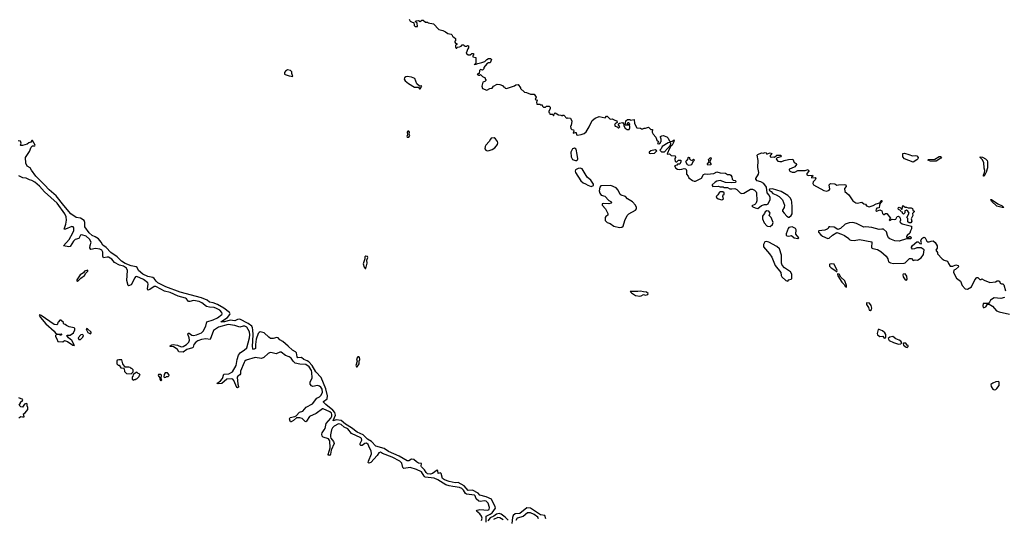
# Model space of a CAD drawing. Extents: x 2029662 to 2246637, y 225654 to 401419.
# Tile 291 of 349: x 2198308 to 2211894, y 241264 to 248145. Entities that reach past the tile are written whole.
import ezdxf

# ---------------------------------------------------------------- set-up
doc = ezdxf.new("R2010")
doc.units = 0

msp = doc.modelspace()

# ---------------------------------------------------------------- linework, layer by layer
at = {"layer": '0CON20XD'}
for points in [[(2203683, 248153), (2203697, 248127), (2203725, 248110), (2203748, 248108), (2203750, 248065), (2203765, 248050), (2203795, 248050), (2203798, 248055), (2203792, 248095), (2203787, 248107), (2203770, 248115), (2203775, 248130), (2203812, 248132), (2203835, 248122), (2203855, 248140), (2203875, 248140), (2203905, 248110), (2203935, 248110), (2203945, 248100), (2204017, 248087), (2204092, 248012), (2204145, 247998), (2204185, 247978), (2204214, 247954), (2204260, 247945), (2204275, 247930), (2204280, 247915), (2204300, 247905), (2204320, 247885), (2204320, 247855), (2204312, 247848), (2204310, 247835), (2204322, 247822), (2204340, 247815), (2204338, 247802), (2204320, 247795), (2204320, 247765), (2204332, 247752), (2204338, 247752), (2204342, 247768), (2204375, 247772), (2204398, 247782), (2204415, 247800), (2204435, 247800), (2204440, 247785), (2204455, 247780), (2204475, 247780), (2204485, 247790), (2204500, 247785), (2204500, 247755), (2204490, 247745), (2204470, 247685), (2204495, 247660), (2204525, 247660), (2204545, 247680), (2204568, 247678), (2204570, 247655), (2204562, 247648), (2204560, 247635), (2204600, 247625), (2204600, 247545), (2204590, 247530), (2204582, 247528), (2204582, 247522), (2204590, 247530), (2204605, 247530), (2204628, 247542), (2204683, 247553), (2204725, 247570), (2204752, 247598), (2204775, 247608), (2204805, 247610), (2204818, 247595), (2204800, 247550), (2204775, 247548), (2204755, 247538), (2204712, 247485), (2204710, 247465), (2204695, 247450), (2204664, 247456), (2204652, 247445), (2204648, 247402), (2204620, 247395), (2204645, 247380), (2204655, 247380), (2204665, 247390), (2204695, 247360), (2204730, 247345), (2204730, 247325), (2204738, 247318), (2204740, 247305), (2204728, 247292), (2204700, 247285), (2204683, 247227), (2204694, 247194), (2204755, 247173), (2204793, 247197), (2204825, 247202), (2204845, 247228), (2204895, 247256), (2204935, 247252), (2204970, 247235), (2204985, 247220), (2204995, 247220), (2205005, 247200), (2205025, 247197), (2205137, 247233), (2205155, 247247), (2205185, 247252), (2205220, 247205), (2205220, 247195), (2205273, 247143), (2205302, 247142), (2205355, 247118), (2205408, 247118), (2205432, 247075), (2205420, 247045), (2205438, 247038), (2205450, 247025), (2205440, 247005), (2205445, 246980), (2205485, 246980), (2205495, 246970), (2205515, 246970), (2205522, 246952), (2205535, 246940), (2205565, 246940), (2205575, 246950), (2205615, 246950), (2205628, 246938), (2205627, 246913), (2205610, 246885), (2205610, 246865), (2205618, 246858), (2205622, 246842), (2205665, 246840), (2205675, 246820), (2205682, 246848), (2205695, 246860), (2205743, 246833), (2205775, 246830), (2205795, 246820), (2205802, 246828), (2205815, 246830), (2205855, 246780), (2205865, 246790), (2205908, 246788), (2205928, 246745), (2205918, 246685), (2205910, 246675), (2205913, 246643), (2205925, 246630), (2205948, 246625), (2205952, 246605), (2205945, 246580), (2205975, 246590), (2205988, 246588), (2205992, 246555)], [(2202075, 247362), (2202063, 247403), (2202063, 247425), (2202045, 247444), (2202005, 247454), (2201976, 247435), (2201963, 247415), (2201963, 247395), (2201971, 247391), (2202025, 247369), (2202075, 247362)], [(2203835, 247192), (2203856, 247226), (2203845, 247231), (2203825, 247228), (2203788, 247258), (2203762, 247335), (2203715, 247351), (2203655, 247360), (2203635, 247356), (2203616, 247344), (2203614, 247325), (2203625, 247300), (2203673, 247263), (2203755, 247214), (2203812, 247212), (2203825, 247192), (2203835, 247192)], [(2205992, 246555), (2206005, 246550), (2206055, 246559), (2206095, 246573), (2206125, 246596), (2206165, 246665), (2206207, 246755), (2206246, 246785), (2206305, 246811), (2206385, 246793), (2206405, 246812), (2206415, 246812), (2206455, 246773), (2206485, 246778), (2206518, 246758), (2206549, 246749), (2206552, 246725), (2206523, 246707), (2206515, 246690), (2206524, 246674), (2206550, 246665), (2206565, 246652), (2206577, 246653), (2206588, 246665), (2206572, 246695), (2206572, 246708), (2206583, 246717), (2206625, 246728), (2206642, 246705), (2206643, 246683), (2206662, 246642), (2206675, 246640), (2206685, 246630), (2206718, 246632), (2206728, 246655), (2206728, 246675), (2206720, 246685), (2206728, 246705), (2206715, 246720), (2206698, 246722), (2206690, 246715), (2206690, 246705), (2206708, 246698), (2206708, 246692), (2206662, 246692), (2206672, 246748), (2206693, 246767), (2206705, 246770), (2206725, 246770), (2206735, 246760), (2206785, 246770), (2206792, 246715), (2206825, 246654), (2206875, 246650), (2206888, 246638), (2206905, 246638), (2206925, 246650), (2206945, 246648), (2206985, 246662), (2207015, 246628), (2207038, 246628), (2207033, 246595), (2207047, 246565), (2207085, 246522), (2207101, 246481), (2207122, 246465), (2207110, 246435), (2207125, 246432), (2207150, 246445), (2207150, 246455), (2207160, 246465), (2207160, 246495), (2207150, 246525), (2207152, 246535), (2207166, 246544), (2207185, 246546), (2207235, 246530), (2207255, 246510), (2207268, 246478), (2207278, 246468), (2207305, 246466), (2207336, 246486), (2207335, 246460), (2207312, 246415), (2207292, 246398), (2207273, 246367), (2207242, 246295), (2207245, 246290), (2207272, 246292), (2207295, 246272), (2207350, 246265), (2207358, 246245), (2207348, 246232), (2207347, 246215), (2207354, 246194), (2207365, 246182), (2207377, 246183), (2207400, 246205), (2207430, 246205), (2207432, 246185), (2207415, 246150), (2207385, 246150), (2207375, 246140), (2207342, 246128), (2207362, 246095), (2207385, 246083), (2207415, 246080), (2207445, 246081), (2207475, 246092), (2207498, 246088), (2207508, 246065), (2207510, 246015), (2207533, 245985), (2207540, 245965), (2207592, 245925), (2207615, 245918), (2207632, 245918), (2207715, 245958), (2207745, 246008), (2207764, 246016), (2207792, 246012), (2207885, 246024), (2207925, 246047), (2207975, 246030), (2208045, 246028), (2208075, 246008), (2208105, 246007), (2208118, 245998), (2208134, 245975), (2208140, 245945), (2208153, 245933), (2208180, 245925), (2208188, 245915), (2208185, 245900), (2208125, 245892), (2208047, 245897), (2207975, 245927), (2207928, 245918), (2207902, 245905), (2207862, 245865), (2207862, 245855), (2207874, 245844), (2207945, 245849), (2207975, 245840), (2208015, 245840), (2208025, 245830), (2208075, 245830), (2208105, 245812), (2208135, 245810), (2208176, 245816), (2208205, 245800), (2208248, 245755), (2208267, 245747), (2208298, 245752), (2208390, 245805), (2208418, 245808), (2208448, 245795), (2208471, 245771), (2208476, 245756), (2208477, 245645), (2208472, 245618), (2208463, 245607), (2208450, 245595), (2208412, 245578), (2208425, 245562), (2208458, 245548), (2208495, 245542), (2208545, 245580), (2208583, 245593), (2208616, 245594), (2208635, 245602), (2208663, 245665), (2208663, 245693), (2208650, 245725), (2208622, 245755), (2208612, 245835), (2208576, 245886), (2208535, 245906), (2208485, 245921), (2208466, 245945), (2208467, 245955), (2208502, 246015), (2208506, 246035), (2208491, 246105), (2208496, 246204), (2208482, 246275), (2208494, 246286), (2208545, 246308), (2208565, 246304), (2208595, 246311), (2208606, 246306), (2208615, 246290), (2208635, 246297), (2208665, 246307), (2208685, 246300), (2208678, 246282), (2208662, 246275), (2208663, 246255), (2208675, 246250), (2208705, 246253), (2208725, 246248), (2208755, 246277), (2208810, 246275), (2208813, 246265), (2208808, 246255), (2208759, 246241), (2208748, 246225), (2208750, 246215), (2208770, 246195), (2208795, 246187), (2208825, 246187), (2208855, 246202), (2208915, 246216), (2208975, 246220), (2208994, 246174), (2209023, 246163), (2209027, 246145), (2209005, 246117), (2208955, 246090), (2208927, 246083), (2208924, 246075), (2208933, 246055), (2208965, 246043), (2209003, 246043), (2209044, 246066), (2209145, 246064), (2209186, 246076), (2209197, 246053), (2209169, 246021), (2209168, 246005), (2209185, 245994), (2209245, 245998), (2209252, 245985), (2209235, 245970), (2209235, 245962), (2209285, 245967), (2209293, 245955), (2209286, 245935), (2209255, 245910), (2209252, 245885), (2209263, 245865), (2209405, 245788), (2209445, 245779), (2209479, 245791), (2209487, 245805), (2209476, 245865), (2209495, 245886), (2209555, 245878), (2209585, 245864), (2209604, 245866), (2209685, 245873), (2209708, 245865), (2209710, 245845), (2209690, 245815), (2209693, 245773), (2209748, 245728), (2209804, 245644), (2209845, 245616), (2209865, 245614), (2209927, 245627), (2209954, 245604), (2209978, 245598), (2209992, 245575), (2210028, 245562), (2210085, 245583), (2210125, 245606), (2210174, 245616), (2210195, 245648), (2210205, 245648), (2210205, 245632), (2210181, 245609), (2210172, 245588), (2210169, 245551), (2210134, 245546), (2210125, 245532), (2210123, 245513), (2210136, 245504), (2210175, 245520), (2210205, 245508), (2210212, 245472), (2210225, 245458), (2210235, 245458), (2210255, 245473), (2210275, 245469), (2210322, 245405), (2210303, 245385), (2210315, 245373), (2210345, 245393), (2210375, 245387), (2210395, 245391), (2210415, 245430), (2210435, 245433), (2210448, 245425), (2210459, 245405), (2210463, 245377), (2210450, 245355), (2210460, 245345), (2210486, 245326), (2210612, 245295), (2210613, 245257), (2210598, 245232), (2210590, 245200), (2210555, 245169), (2210546, 245154), (2210544, 245144), (2210555, 245138), (2210565, 245138), (2210585, 245153), (2210595, 245152), (2210607, 245135), (2210605, 245120), (2210545, 245120), (2210445, 245089), (2210385, 245092), (2210315, 245120), (2210296, 245135), (2210281, 245165), (2210270, 245220), (2210225, 245254), (2210205, 245256), (2210165, 245248), (2210066, 245276), (2209985, 245287), (2209955, 245284), (2209854, 245334), (2209805, 245346), (2209755, 245344), (2209696, 245324), (2209634, 245266), (2209595, 245248), (2209545, 245280), (2209488, 245288), (2209473, 245285), (2209463, 245265), (2209450, 245255), (2209415, 245240), (2209335, 245230), (2209330, 245225), (2209332, 245215), (2209362, 245175), (2209385, 245159), (2209457, 245127), (2209478, 245132), (2209525, 245173), (2209585, 245210), (2209645, 245187), (2209689, 245169), (2209747, 245125), (2209755, 245112), (2209774, 245104), (2209822, 245098), (2209895, 245111), (2210065, 245080), (2210059, 244999), (2210078, 244988), (2210145, 244976), (2210188, 244948), (2210263, 244883), (2210287, 244845), (2210298, 244805), (2210325, 244789), (2210365, 244780), (2210510, 244785), (2210525, 244792), (2210585, 244852), (2210615, 244848), (2210635, 244820), (2210665, 244830), (2210695, 244827), (2210745, 244859), (2210781, 244905), (2210788, 244968), (2210745, 244999), (2210685, 244998), (2210655, 244981), (2210625, 244980), (2210614, 244995), (2210614, 245005), (2210625, 245030), (2210685, 245080), (2210705, 245078), (2210730, 245055), (2210745, 245052), (2210750, 245065), (2210743, 245095), (2210754, 245125), (2210785, 245146), (2210804, 245134), (2210827, 245087), (2210838, 245078), (2210855, 245078), (2210885, 245091), (2210913, 245093), (2210939, 245069), (2210967, 245025), (2210967, 244993), (2210950, 244965), (2210972, 244932), (2210973, 244915), (2211034, 244844), (2211065, 244828), (2211112, 244815), (2211123, 244783), (2211146, 244746), (2211184, 244746), (2211225, 244764), (2211258, 244755), (2211260, 244735), (2211220, 244700), (2211195, 244688), (2211191, 244655), (2211235, 244577), (2211287, 244537), (2211310, 244475), (2211355, 244433), (2211385, 244428), (2211443, 244457), (2211488, 244555), (2211515, 244588), (2211527, 244587), (2211555, 244562), (2211575, 244560), (2211585, 244570), (2211615, 244550), (2211695, 244518), (2211772, 244528), (2211795, 244542), (2211815, 244542), (2211828, 244535), (2211835, 244510), (2211855, 244500), (2211875, 244500), (2211888, 244488), (2211908, 244405)], [(2203655, 246522), (2203675, 246523), (2203690, 246545), (2203682, 246565), (2203686, 246594), (2203675, 246606), (2203665, 246606), (2203656, 246595), (2203660, 246555), (2203648, 246535), (2203655, 246522)], [(2204742, 241212), (2204745, 241295), (2204800, 241320), (2204829, 241341), (2204871, 241405), (2204867, 241425), (2204819, 241529), (2204745, 241563), (2204655, 241586), (2204632, 241612), (2204555, 241651), (2204495, 241646), (2204442, 241712), (2204360, 241760), (2204315, 241755), (2204235, 241773), (2204169, 241795), (2204143, 241815), (2204125, 241882), (2204115, 241890), (2204081, 241881), (2204075, 241922), (2204068, 241928), (2204005, 241881), (2203975, 241875), (2203935, 241880), (2203917, 241895), (2203895, 241935), (2203852, 241975), (2203848, 241985), (2203850, 242020), (2203812, 242025), (2203783, 242043), (2203745, 242078), (2203715, 242079), (2203675, 242057), (2203655, 242058), (2203542, 242122), (2203395, 242185), (2203336, 242226), (2203220, 242260), (2203164, 242324), (2203105, 242356), (2203046, 242416), (2202965, 242455), (2202885, 242515), (2202805, 242565), (2202745, 242614), (2202675, 242623), (2202635, 242610), (2202636, 242625), (2202664, 242686), (2202658, 242725), (2202629, 242759), (2202530, 242835), (2202500, 242865), (2202499, 242875), (2202549, 242911), (2202556, 242955), (2202531, 243051), (2202468, 243208), (2202395, 243286), (2202341, 243371), (2202295, 243425), (2202275, 243439), (2202227, 243455), (2202195, 243482), (2202145, 243480), (2202136, 243495), (2202129, 243549), (2202114, 243564), (2202072, 243585), (2202011, 243641), (2201939, 243705), (2201898, 243728), (2201875, 243754), (2201855, 243758), (2201803, 243747), (2201768, 243748), (2201745, 243762), (2201683, 243823), (2201625, 243836), (2201610, 243830), (2201598, 243815), (2201570, 243735), (2201560, 243665), (2201561, 243609), (2201534, 243594), (2201525, 243607), (2201521, 243635), (2201530, 243795), (2201526, 243865), (2201520, 243895), (2201509, 243915), (2201462, 243952), (2201345, 244014), (2201315, 244010), (2201275, 243989), (2201212, 243998), (2201133, 243975), (2201084, 243974), (2201174, 244035), (2201207, 244075), (2201210, 244085), (2201203, 244103), (2201124, 244164), (2201035, 244217), (2200975, 244239), (2200928, 244245), (2200895, 244275), (2200817, 244307), (2200524, 244385), (2200325, 244461), (2200215, 244515), (2200191, 244535), (2200165, 244572), (2200145, 244587), (2200075, 244601), (2200005, 244635), (2199947, 244685), (2199929, 244725), (2199916, 244735), (2199845, 244749), (2199765, 244783), (2199712, 244815), (2199651, 244871), (2199565, 244933), (2199503, 245003), (2199455, 245036), (2199434, 245075), (2199395, 245120), (2199349, 245149), (2199309, 245165), (2199265, 245205), (2199207, 245285), (2199207, 245347), (2199196, 245376), (2199147, 245407), (2199085, 245416), (2199015, 245464), (2198915, 245579), (2198810, 245715), (2198715, 245798), (2198648, 245868), (2198531, 245985), (2198469, 246069), (2198453, 246103), (2198412, 246125), (2198392, 246165), (2198387, 246245), (2198443, 246325), (2198464, 246386), (2198485, 246403), (2198515, 246403), (2198522, 246415), (2198485, 246480), (2198475, 246480), (2198463, 246457), (2198433, 246447), (2198412, 246428), (2198345, 246410), (2198325, 246410), (2198320, 246415), (2198327, 246443), (2198317, 246467), (2198285, 246472)], [(2204756, 246336), (2204785, 246341), (2204825, 246354), (2204862, 246378), (2204902, 246425), (2204907, 246445), (2204900, 246465), (2204875, 246502), (2204855, 246517), (2204815, 246512), (2204802, 246498), (2204787, 246463), (2204740, 246415), (2204730, 246395), (2204727, 246365), (2204740, 246345), (2204756, 246336)], [(2205995, 246203), (2206005, 246210), (2206009, 246225), (2206001, 246285), (2205985, 246360), (2205965, 246372), (2205937, 246363), (2205920, 246335), (2205913, 246315), (2205917, 246255), (2205935, 246218), (2205975, 246204), (2205995, 246203)], [(2207015, 246298), (2207065, 246302), (2207100, 246335), (2207075, 246348), (2207015, 246337), (2206992, 246315), (2206995, 246302), (2207015, 246298)], [(2207165, 246322), (2207205, 246324), (2207288, 246412), (2207292, 246435), (2207287, 246447), (2207275, 246452), (2207255, 246448), (2207173, 246397), (2207160, 246365), (2207140, 246345), (2207165, 246322)], [(2207545, 246133), (2207521, 246141), (2207500, 246185), (2207515, 246210), (2207528, 246212), (2207530, 246245), (2207535, 246250), (2207550, 246245), (2207550, 246225), (2207565, 246210), (2207588, 246202), (2207605, 246220), (2207618, 246205), (2207597, 246183), (2207576, 246144), (2207545, 246133)], [(2207805, 246140), (2207798, 246145), (2207797, 246155), (2207820, 246185), (2207810, 246215), (2207835, 246240), (2207845, 246242), (2207850, 246225), (2207828, 246185), (2207846, 246155), (2207845, 246144), (2207805, 246140)], [(2210635, 246181), (2210515, 246223), (2210492, 246255), (2210492, 246298), (2210515, 246302), (2210575, 246287), (2210625, 246265), (2210670, 246270), (2210687, 246265), (2210703, 246245), (2210701, 246225), (2210685, 246210), (2210635, 246181)], [(2210955, 246192), (2210875, 246193), (2210840, 246205), (2210850, 246215), (2210935, 246220), (2210995, 246256), (2211015, 246259), (2211026, 246246), (2211020, 246235), (2210955, 246192)], [(2211615, 245984), (2211607, 245987), (2211605, 246000), (2211622, 246038), (2211626, 246064), (2211617, 246095), (2211611, 246175), (2211587, 246217), (2211560, 246245), (2211560, 246255), (2211595, 246246), (2211636, 246225), (2211655, 246202), (2211662, 246182), (2211663, 246103), (2211645, 246040), (2211615, 245984)], [(2206195, 245843), (2206223, 245857), (2206223, 245875), (2206189, 245929), (2206140, 245970), (2206070, 246085), (2206043, 246097), (2206015, 246092), (2205977, 246075), (2205970, 246055), (2205977, 246035), (2206050, 245920), (2206082, 245892), (2206115, 245880), (2206145, 245860), (2206195, 245843)], [(2201415, 243915), (2201393, 243917), (2201345, 243901), (2201275, 243923), (2201185, 243938), (2201050, 243900), (2200982, 243855), (2200935, 243733), (2200875, 243740), (2200815, 243732), (2200767, 243715), (2200737, 243695), (2200710, 243665), (2200700, 243625), (2200692, 243618), (2200614, 243596), (2200564, 243556), (2200505, 243563), (2200487, 243595), (2200468, 243608), (2200429, 243629), (2200384, 243634), (2200384, 243645), (2200405, 243659), (2200425, 243664), (2200485, 243652), (2200535, 243633), (2200565, 243635), (2200608, 243662), (2200640, 243695), (2200651, 243725), (2200645, 243755), (2200629, 243805), (2200632, 243818), (2200645, 243819), (2200685, 243791), (2200705, 243786), (2200745, 243795), (2200815, 243823), (2200838, 243845), (2200875, 243915), (2200892, 243978), (2200975, 244002), (2201035, 244029), (2201095, 244075), (2201100, 244085), (2201098, 244105), (2201069, 244135), (2201025, 244161), (2200992, 244172), (2200925, 244178), (2200885, 244189), (2200819, 244239), (2200786, 244256), (2200705, 244271), (2200655, 244257), (2200635, 244258), (2200611, 244291), (2200595, 244301), (2200495, 244328), (2200385, 244380), (2200305, 244401), (2200257, 244427), (2200185, 244462), (2200165, 244464), (2200105, 244423), (2200075, 244415), (2200069, 244429), (2200081, 244495), (2200075, 244516), (2200015, 244559), (2199925, 244600), (2199905, 244595), (2199895, 244585), (2199847, 244485), (2199811, 244471), (2199805, 244477), (2199786, 244545), (2199797, 244685), (2199781, 244715), (2199742, 244742), (2199685, 244758), (2199617, 244795), (2199580, 244840), (2199535, 244866), (2199515, 244869), (2199465, 244860), (2199454, 244884), (2199455, 244935), (2199441, 244965), (2199415, 244977), (2199355, 244986), (2199288, 244975), (2199275, 244995), (2199280, 245030), (2199294, 245075), (2199273, 245115), (2199225, 245159), (2199165, 245178), (2199145, 245173), (2199123, 245127), (2199075, 245111), (2199050, 245090), (2199005, 245015), (2198985, 245011), (2198911, 245025), (2198989, 245111), (2199043, 245205), (2199055, 245235), (2199054, 245274), (2199045, 245288), (2199025, 245292), (2198940, 245255), (2198922, 245255), (2198945, 245325), (2198952, 245378), (2198949, 245425), (2198932, 245465), (2198825, 245613), (2198649, 245769), (2198580, 245850), (2198515, 245903), (2198476, 245925), (2198444, 245934), (2198395, 245959), (2198353, 245963), (2198295, 245992)], [(2206585, 245278), (2206615, 245280), (2206634, 245296), (2206656, 245375), (2206688, 245442), (2206713, 245467), (2206803, 245515), (2206818, 245535), (2206818, 245555), (2206804, 245584), (2206765, 245630), (2206693, 245673), (2206665, 245707), (2206605, 245723), (2206594, 245734), (2206566, 245795), (2206537, 245825), (2206464, 245856), (2206326, 245854), (2206311, 245835), (2206303, 245785), (2206313, 245753), (2206332, 245725), (2206381, 245711), (2206435, 245650), (2206465, 245637), (2206472, 245625), (2206470, 245615), (2206435, 245603), (2206361, 245609), (2206347, 245603), (2206343, 245587), (2206393, 245533), (2206422, 245472), (2206422, 245448), (2206395, 245430), (2206386, 245415), (2206388, 245375), (2206415, 245347), (2206455, 245334), (2206505, 245294), (2206585, 245278)], [(2208915, 245421), (2208925, 245422), (2208955, 245441), (2208966, 245465), (2208968, 245565), (2208963, 245625), (2208956, 245655), (2208938, 245688), (2208905, 245720), (2208815, 245776), (2208697, 245813), (2208652, 245808), (2208650, 245795), (2208676, 245776), (2208700, 245745), (2208745, 245730), (2208785, 245707), (2208835, 245660), (2208863, 245585), (2208857, 245555), (2208833, 245517), (2208832, 245505), (2208854, 245474), (2208892, 245435), (2208915, 245421)], [(2207995, 245658), (2208005, 245662), (2208018, 245675), (2208008, 245705), (2208013, 245727), (2208028, 245735), (2208028, 245755), (2208012, 245772), (2207975, 245772), (2207964, 245766), (2207943, 245727), (2207922, 245708), (2207920, 245695), (2207945, 245672), (2207995, 245658)], [(2211865, 245552), (2211792, 245572), (2211715, 245639), (2211708, 245662), (2211715, 245664), (2211804, 245604), (2211864, 245575), (2211885, 245553), (2211865, 245552)], [(2208665, 245293), (2208695, 245317), (2208706, 245346), (2208679, 245415), (2208650, 245445), (2208662, 245475), (2208643, 245503), (2208615, 245507), (2208594, 245496), (2208587, 245473), (2208565, 245450), (2208557, 245433), (2208556, 245395), (2208582, 245342), (2208615, 245300), (2208625, 245294), (2208665, 245293)], [(2210581, 245341), (2210562, 245355), (2210562, 245402), (2210550, 245415), (2210580, 245475), (2210564, 245504), (2210545, 245518), (2210522, 245508), (2210522, 245478), (2210505, 245462), (2210490, 245475), (2210488, 245488), (2210472, 245495), (2210463, 245513), (2210434, 245524), (2210430, 245545), (2210435, 245552), (2210445, 245558), (2210470, 245545), (2210475, 245530), (2210485, 245530), (2210495, 245580), (2210525, 245558), (2210545, 245558), (2210567, 245547), (2210608, 245548), (2210625, 245538), (2210630, 245515), (2210650, 245505), (2210650, 245495), (2210628, 245472), (2210630, 245445), (2210608, 245395), (2210616, 245365), (2210605, 245342), (2210581, 245341)], [(2209045, 245124), (2209060, 245135), (2209018, 245185), (2209020, 245245), (2209012, 245265), (2208965, 245288), (2208922, 245278), (2208912, 245265), (2208885, 245192), (2208885, 245173), (2208895, 245164), (2208922, 245158), (2208957, 245167), (2208995, 245137), (2209045, 245124)], [(2208905, 244537), (2208922, 244555), (2208952, 244565), (2208963, 244575), (2208964, 244635), (2208945, 244664), (2208862, 244722), (2208828, 244758), (2208821, 244785), (2208818, 244898), (2208791, 244981), (2208757, 245017), (2208645, 245075), (2208614, 245086), (2208588, 245082), (2208569, 245045), (2208573, 245013), (2208654, 244915), (2208685, 244868), (2208733, 244755), (2208810, 244655), (2208814, 244614), (2208822, 244595), (2208877, 244545), (2208905, 244537)], [(2203085, 244710), (2203101, 244785), (2203096, 244825), (2203110, 244865), (2203105, 244878), (2203085, 244884), (2203072, 244875), (2203071, 244845), (2203048, 244775), (2203062, 244732), (2203075, 244712), (2203085, 244710)], [(2199105, 244534), (2199151, 244579), (2199203, 244615), (2199222, 244648), (2199248, 244675), (2199250, 244690), (2199204, 244676), (2199186, 244654), (2199144, 244626), (2199094, 244556), (2199095, 244540), (2199105, 244534)], [(2209585, 244670), (2209588, 244685), (2209545, 244771), (2209513, 244777), (2209488, 244772), (2209480, 244765), (2209482, 244745), (2209505, 244720), (2209570, 244680), (2209575, 244670), (2209585, 244670)], [(2209715, 244452), (2209717, 244475), (2209695, 244540), (2209640, 244590), (2209615, 244632), (2209595, 244640), (2209590, 244635), (2209595, 244610), (2209650, 244525), (2209690, 244485), (2209698, 244465), (2209715, 244452)], [(2210545, 244550), (2210553, 244565), (2210548, 244608), (2210525, 244638), (2210500, 244635), (2210492, 244625), (2210498, 244595), (2210528, 244555), (2210545, 244550)], [(2206865, 244330), (2206885, 244333), (2206915, 244353), (2206945, 244344), (2206977, 244353), (2206980, 244365), (2206957, 244387), (2206915, 244390), (2206875, 244401), (2206835, 244394), (2206732, 244395), (2206748, 244375), (2206807, 244337), (2206865, 244330)], [(2211895, 244313), (2211845, 244300), (2211755, 244306), (2211703, 244275), (2211690, 244245), (2211675, 244230), (2211601, 244229), (2211598, 244195), (2211602, 244175), (2211615, 244172), (2211638, 244185), (2211662, 244218), (2211685, 244220), (2211733, 244193), (2211787, 244127), (2211825, 244112), (2211965, 244082)], [(2210045, 244133), (2210059, 244145), (2210066, 244165), (2210055, 244200), (2210035, 244232), (2209995, 244240), (2209990, 244235), (2209992, 244215), (2210022, 244172), (2210029, 244139), (2210045, 244133)], [(2199065, 243650), (2199026, 243716), (2198981, 243755), (2198960, 243785), (2198965, 243790), (2199005, 243790), (2199050, 243825), (2199068, 243865), (2199068, 243885), (2199060, 243895), (2198988, 243908), (2198953, 243923), (2198935, 243940), (2198920, 243945), (2198910, 243955), (2198910, 243965), (2198875, 244000), (2198862, 243998), (2198842, 243978), (2198833, 243967), (2198830, 243945), (2198820, 243935), (2198785, 243937), (2198602, 244065), (2198585, 244072), (2198575, 244070), (2198594, 244035), (2198668, 243948), (2198782, 243845), (2198800, 243820), (2198827, 243807), (2198888, 243808), (2198875, 243790), (2198865, 243790), (2198855, 243800), (2198815, 243800), (2198802, 243788), (2198803, 243773), (2198822, 243742), (2198834, 243704), (2198905, 243700), (2198925, 243720), (2198965, 243704), (2199042, 243655), (2199065, 243650)], [(2199285, 243810), (2199296, 243824), (2199292, 243835), (2199245, 243877), (2199235, 243882), (2199225, 243880), (2199228, 243865), (2199250, 243830), (2199285, 243810)], [(2204682, 241235), (2204690, 241265), (2204681, 241295), (2204657, 241327), (2204610, 241365), (2204619, 241375), (2204655, 241385), (2204765, 241376), (2204785, 241386), (2204789, 241415), (2204772, 241472), (2204745, 241499), (2204717, 241507), (2204665, 241496), (2204645, 241500), (2204605, 241535), (2204591, 241575), (2204581, 241585), (2204475, 241596), (2204457, 241607), (2204433, 241655), (2204408, 241675), (2204375, 241688), (2204285, 241705), (2204235, 241711), (2204188, 241728), (2204075, 241797), (2204025, 241819), (2203903, 241833), (2203887, 241847), (2203850, 241905), (2203785, 241936), (2203695, 241965), (2203610, 241950), (2203596, 241966), (2203582, 242025), (2203552, 242055), (2203445, 242109), (2203315, 242157), (2203287, 242177), (2203265, 242170), (2203238, 242132), (2203152, 242035), (2203124, 242024), (2203118, 242035), (2203121, 242055), (2203163, 242155), (2203156, 242195), (2203136, 242235), (2203118, 242285), (2203095, 242301), (2203068, 242295), (2203035, 242269), (2203015, 242267), (2203007, 242277), (2203006, 242295), (2203030, 242345), (2203026, 242365), (2203016, 242375), (2202887, 242437), (2202837, 242497), (2202785, 242523), (2202745, 242560), (2202705, 242566), (2202645, 242536), (2202625, 242515), (2202611, 242485), (2202596, 242415), (2202597, 242387), (2202602, 242372), (2202637, 242325), (2202645, 242295), (2202607, 242203), (2202595, 242151), (2202585, 242136), (2202575, 242132), (2202565, 242147), (2202592, 242235), (2202585, 242335), (2202569, 242359), (2202494, 242384), (2202480, 242400), (2202476, 242425), (2202480, 242445), (2202510, 242485), (2202521, 242505), (2202535, 242575), (2202599, 242645), (2202614, 242675), (2202616, 242695), (2202608, 242715), (2202585, 242735), (2202495, 242774), (2202485, 242773), (2202398, 242712), (2202305, 242669), (2202265, 242604), (2202255, 242598), (2202245, 242601), (2202205, 242640), (2202175, 242652), (2202129, 242651), (2202087, 242615), (2202055, 242598), (2202045, 242598), (2202038, 242605), (2202031, 242635), (2202041, 242655), (2202102, 242668), (2202121, 242679), (2202169, 242731), (2202215, 242744), (2202262, 242798), (2202348, 242845), (2202409, 242921), (2202445, 242941), (2202466, 242964), (2202484, 243005), (2202482, 243045), (2202465, 243075), (2202445, 243090), (2202415, 243095), (2202352, 243082), (2202335, 243092), (2202315, 243115), (2202315, 243144), (2202341, 243205), (2202340, 243275), (2202332, 243305), (2202300, 243355), (2202255, 243386), (2202175, 243391), (2202110, 243405), (2202082, 243432), (2202055, 243476), (2202025, 243494), (2201975, 243509), (2201915, 243559), (2201895, 243557), (2201845, 243533), (2201775, 243551), (2201756, 243546), (2201735, 243539), (2201676, 243484), (2201645, 243469), (2201555, 243482), (2201433, 243445), (2201415, 243432), (2201406, 243415), (2201355, 243295), (2201353, 243257), (2201346, 243244), (2201316, 243225), (2201309, 243211), (2201319, 243115), (2201328, 243085), (2201325, 243072), (2201315, 243066), (2201305, 243071), (2201264, 243165), (2201248, 243185), (2201235, 243191), (2201165, 243183), (2201095, 243126), (2201045, 243121), (2201028, 243125), (2201077, 243163), (2201106, 243194), (2201126, 243254), (2201195, 243258), (2201245, 243285), (2201296, 243374), (2201307, 243455), (2201327, 243515), (2201355, 243551), (2201405, 243583), (2201441, 243615), (2201478, 243755), (2201484, 243795), (2201477, 243837), (2201462, 243872), (2201440, 243900), (2201415, 243915)], [(2199122, 243732), (2199145, 243733), (2199180, 243765), (2199187, 243785), (2199175, 243802), (2199152, 243798), (2199113, 243755), (2199122, 243732)], [(2210235, 243750), (2210255, 243753), (2210260, 243765), (2210257, 243803), (2210246, 243825), (2210213, 243853), (2210165, 243872), (2210151, 243869), (2210138, 243815), (2210146, 243795), (2210175, 243775), (2210216, 243776), (2210235, 243750)], [(2210435, 243669), (2210465, 243671), (2210478, 243685), (2210468, 243708), (2210444, 243724), (2210395, 243741), (2210355, 243773), (2210314, 243766), (2210290, 243745), (2210306, 243716), (2210365, 243689), (2210435, 243669)], [(2210555, 243622), (2210568, 243635), (2210565, 243650), (2210554, 243654), (2210535, 243680), (2210505, 243682), (2210499, 243671), (2210502, 243655), (2210538, 243625), (2210555, 243622)], [(2202965, 243353), (2202993, 243395), (2202990, 243435), (2203003, 243457), (2202996, 243486), (2202985, 243492), (2202975, 243492), (2202956, 243465), (2202964, 243435), (2202946, 243375), (2202955, 243354), (2202965, 243353)], [(2199845, 243260), (2199872, 243288), (2199872, 243312), (2199855, 243330), (2199845, 243330), (2199830, 243345), (2199815, 243350), (2199762, 243352), (2199732, 243395), (2199715, 243450), (2199675, 243452), (2199654, 243446), (2199648, 243435), (2199650, 243395), (2199665, 243380), (2199678, 243378), (2199705, 243340), (2199738, 243338), (2199748, 243328), (2199752, 243292), (2199782, 243262), (2199845, 243260)], [(2199875, 243170), (2199885, 243180), (2199905, 243180), (2199912, 243188), (2199925, 243190), (2199958, 243222), (2199962, 243238), (2199970, 243245), (2199958, 243258), (2199942, 243262), (2199925, 243280), (2199872, 243248), (2199868, 243222), (2199860, 243215), (2199860, 243185), (2199875, 243170)], [(2200255, 243160), (2200268, 243175), (2200260, 243195), (2200262, 243242), (2200249, 243249), (2200225, 243250), (2200220, 243235), (2200242, 243205), (2200242, 243185), (2200255, 243160)], [(2200305, 243208), (2200325, 243212), (2200335, 243220), (2200355, 243220), (2200368, 243235), (2200367, 243247), (2200345, 243270), (2200315, 243270), (2200303, 243247), (2200298, 243215), (2200305, 243208)], [(2211755, 243037), (2211775, 243042), (2211792, 243055), (2211821, 243095), (2211822, 243145), (2211815, 243152), (2211775, 243147), (2211735, 243131), (2211710, 243110), (2211713, 243085), (2211735, 243048), (2211755, 243037)], [(2198295, 242652), (2198325, 242670), (2198347, 242663), (2198368, 242665), (2198360, 242705), (2198385, 242720), (2198422, 242765), (2198422, 242792), (2198410, 242815), (2198410, 242845), (2198395, 242850), (2198388, 242842), (2198372, 242838), (2198345, 242800), (2198325, 242802), (2198300, 242825), (2198320, 242855), (2198320, 242865), (2198348, 242892), (2198350, 242905), (2198295, 242928)], [(2205047, 241237), (2205008, 241278), (2204951, 241321), (2204925, 241329), (2204888, 241322), (2204852, 241295), (2204798, 241272), (2204765, 241228)], [(2205566, 241255), (2205553, 241303), (2205495, 241314), (2205355, 241404), (2205305, 241408), (2205208, 241332), (2205146, 241324), (2205118, 241305), (2205109, 241275), (2205100, 241195)], [(2205467, 241255), (2205455, 241280), (2205405, 241318), (2205355, 241341), (2205315, 241340), (2205255, 241290), (2205170, 241265), (2205155, 241234)], [(2204977, 241245), (2204935, 241272), (2204905, 241275), (2204845, 241248)]]:
    msp.add_lwpolyline(points, dxfattribs=at)

doc.saveas('drawing.dxf')
